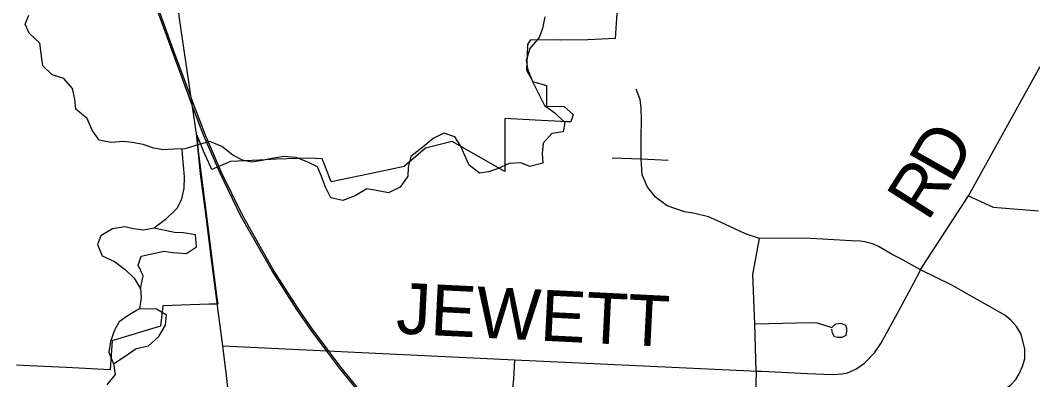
# Model space of a CAD drawing. Extents: x 114843 to 284848, y 317643 to 566895.
# Drawn here: x 184374 to 190327, y 453100 to 455216 of the extents above; entities that cross this region are included whole.
import ezdxf

# ---------------------------------------------------------------- set-up
doc = ezdxf.new("R2010")
doc.units = 0
for name, color, linetype in [('GM_X_Corporation', 7, 'Continuous'), ('GM_X_County_Road', 7, 'Continuous'), ('GM_X_Minor_Lake', 7, 'Continuous'), ('GM_X_Minor_River', 7, 'Continuous'), ('GM_X_Rail_Line', 7, 'Continuous'), ('GM_X_Township_Road', 7, 'Continuous'), ('GM_X_Township_Road_Text', 7, 'Continuous')]:
    doc.layers.add(name, color=color, linetype=linetype)

msp = doc.modelspace()

# ---------------------------------------------------------------- linework, layer by layer
at = {"layer": 'GM_X_Corporation'}
msp.add_lwpolyline([(187884.6, 455313.4), (187872.4, 455107.3), (187711.6, 455099.9), (187550.9, 455098.8), (187506.9, 455100.7), (187371.6, 455099.2), (187356.9, 455072.4), (187354.4, 455009.8), (187350.9, 454922.5), (187388.1, 454856), (187467.2, 454830.7), (187467.4, 454709.6), (187572.4, 454708.4), (187625.3, 454661.2), (187612, 454617.1), (187589, 454618.2), (187400.8, 454627.7), (187223, 454636.6), (187222.7, 454400.1), (187222.7, 454386.6), (187222.6, 454325.6), (186914, 454501.5), (186834.5, 454482.1), (186755.7, 454463), (186631.8, 454355.1), (186429.8, 454312.5), (186202, 454264.5), (186158.2, 454376), (186148.5, 454400.7), (186070.7, 454404.5), (186003.5, 454402.5), (185880.4, 454398.9), (185780.7, 454392.5), (185610.9, 454384.6), (185592.2, 454377), (185500.2, 454337.5), (185491.7, 454355.8), (185452.3, 454445.8), (185442.3, 454469.7), (185414.4, 454536.5), (185414.4, 454536.3), (185420.1, 454445), (185474.7, 454017.5), (185498.8, 453826.9), (185528.5, 453595.4), (185534.9, 453545.5), (185509.8, 453544.7), (185484.8, 453543.9), (185211.5, 453534.9), (185198.7, 453414.9), (184926, 453333.9), (184913.9, 453330.7), (184901.8, 453158.7), (184644.8, 453171.2), (184431.2, 453181.6), (184391.9, 453184.3), (184352.3, 453186.2)], dxfattribs=at)
at = {"layer": 'GM_X_County_Road'}
for points in [[(185416.2, 454491.1), (185411.9, 454533.3), (185310.6, 455225), (185236.2, 455901.2), (185193.7, 456197.6)], [(185464.4, 454075.9), (185434.1, 454312), (185416.2, 454491.1)], [(185538.1, 453506.2), (185534, 453537.3), (185496.4, 453823.7), (185472.3, 454014.3), (185464.4, 454075.9)], [(185832.6, 451187.4), (185765.7, 451699.1), (185742.9, 451881.2), (185704.3, 452196.1), (185697.2, 452265.3), (185605.1, 452962.1), (185586.1, 453124.8), (185565.1, 453299), (185538.1, 453506.2)]]:
    msp.add_lwpolyline(points, dxfattribs=at)
at = {"layer": 'GM_X_Minor_Lake'}
for points in [[(185162.3, 453992.1), (185098.5, 453979.6), (185040.5, 453987.3), (184988.4, 453998.9), (184916.6, 453988.4), (184847, 453947.9), (184827.4, 453895.7), (184855.9, 453829.8), (184928.1, 453796.2), (184990.4, 453748.5), (185044.7, 453698.8), (185081.2, 453634.9)], [(185081.2, 453634.9), (185096.6, 453711.2), (185068.1, 453775.1), (185085.7, 453827.3), (185137.5, 453839.7), (185219.4, 453856.2), (185271.4, 453848.5), (185351.3, 453843.1), (185411, 453881.5), (185404.4, 453953.6), (185332.4, 453965.2), (185280.4, 453966.8), (185162.3, 453992.1)], [(185076.1, 453516.7), (185008.4, 453478.2), (184954.8, 453441.7), (184927.2, 453391.5), (184903.7, 453325.2), (184894.2, 453263), (184922.7, 453193.1)], [(184922.7, 453193.1), (184990.3, 453239.6), (185055.9, 453284.1), (185127.7, 453300.6), (185189.2, 453355.2), (185228.7, 453421.5), (185234.2, 453479.7), (185176, 453515.3), (185076.1, 453516.7)]]:
    msp.add_lwpolyline(points, dxfattribs=at)
at = {"layer": 'GM_X_Minor_River'}
for points in [[(187458.8, 455235.3), (187445.3, 455167.1), (187425.8, 455114.9), (187370.3, 455048.4), (187348.9, 454978.2), (187357.3, 454924.1), (187387.8, 454850.2), (187422.3, 454780.3), (187456.8, 454714.4), (187517.1, 454670.7), (187575.5, 454613), (187565.9, 454558.8), (187500.1, 454548.4), (187448.5, 454492), (187443, 454431.8), (187445.5, 454373.7), (187369.7, 454355.2), (187317.6, 454376.9), (187247.6, 454372.4), (187179.9, 454341.9), (187126.1, 454323.6), (187074.2, 454315.2), (187013.9, 454362.9), (186985.5, 454422.8), (186965.1, 454474.8), (186928.7, 454528.6), (186864.6, 454550.2), (186800.9, 454519.8), (186741.3, 454469.3), (186669.8, 454414.7), (186654.3, 454350.5), (186652.7, 454298.4), (186607.3, 454234), (186539.6, 454199.5), (186477.5, 454211.1), (186411.5, 454222.7), (186343.9, 454182.2), (186270.2, 454155.7), (186200.1, 454171.2), (186169.6, 454233.1), (186143.1, 454301.1), (186120.8, 454353), (186060.6, 454382.7), (185996.4, 454408.3), (185924.4, 454413.8), (185852.6, 454401.3), (185796.7, 454391), (185732.9, 454380.5), (185680.8, 454392.2), (185624.6, 454421.9), (185558.3, 454473.5), (185488.1, 454501.1), (185420.3, 454482.6), (185342.6, 454458.1), (185276.7, 454457.6), (185212.7, 454453.2), (185158.7, 454462.9), (185096.6, 454484.5), (185032.6, 454496.1), (184980.6, 454501.7), (184908.7, 454495.3), (184838.6, 454510.8), (184796.2, 454568.6), (184767.7, 454636.6), (184701.3, 454692.2), (184694.9, 454750.3), (184680.4, 454814.3), (184630, 454872), (184561.9, 454893.6), (184507.5, 454947.4), (184497, 455019.4), (184488.5, 455081.5), (184426.1, 455139.1), (184403.7, 455193.1), (184425.3, 455245.3)], [(185324.6, 454457.9), (185326.8, 454427.9), (185331.4, 454359.8), (185337.9, 454293.8), (185336.4, 454225.6), (185320.9, 454157.4), (185295.3, 454107.2), (185227.9, 454042.6), (185162.3, 453992.1), (185098.5, 453979.6), (185040.5, 453987.3), (184988.4, 453998.9), (184916.6, 453988.4), (184847, 453947.9), (184827.4, 453895.7), (184855.9, 453829.8), (184928.1, 453796.2), (184990.4, 453748.5), (185044.7, 453698.8), (185081.2, 453634.9), (185085.5, 453584.9), (185076.1, 453516.7), (185008.4, 453478.2), (184954.8, 453441.7), (184927.2, 453391.5), (184903.7, 453325.2), (184894.2, 453263), (184922.7, 453193.1), (184931.2, 453131.1), (184883.7, 453070.6)]]:
    msp.add_lwpolyline(points, dxfattribs=at)
at = {"layer": 'GM_X_Rail_Line'}
for points in [[(188083.9, 451063.9), (187940.1, 451252.6), (187629.4, 451607.6), (186816.8, 452519), (186578.5, 452785.7), (186374.8, 453016.9), (186253.7, 453166.5), (186169.9, 453275.6), (186083.6, 453392.6), (185999.5, 453513.6), (185854.5, 453740.6), (185671.1, 454063), (185548.5, 454316.2), (185453.6, 454535), (185394.5, 454689), (185268.3, 455031), (185054.3, 455621.9)], [(188091.9, 451069.9), (187947.8, 451258.9), (187637, 451614.2), (186824.3, 452525.6), (186586, 452792.3), (186382.4, 453023.3), (186261.6, 453172.7), (186177.9, 453281.6), (186091.7, 453398.4), (186007.9, 453519.1), (185863.1, 453745.8), (185680, 454067.7), (185557.6, 454320.4), (185462.9, 454538.8), (185403.9, 454692.6), (185277.8, 455034.4), (185063.8, 455625.3)]]:
    msp.add_lwpolyline(points, dxfattribs=at)
at = {"layer": 'GM_X_Township_Road'}
for points in [[(185565.1, 453299), (187282.7, 453217.9), (188668, 453152.5), (188700.3, 453151.3), (188733.4, 453150.2), (189002.2, 453137.7), (189148.3, 453130.2), (189205.8, 453134), (189238.1, 453141.6), (189287, 453161.6), (189337.7, 453197.8), (189396.7, 453258), (189432.9, 453312.9), (189540.8, 453508.7), (189658.4, 453729.8), (189666.3, 453747.7), (189678.6, 453766.6), (189949.1, 454182.2), (190371.3, 454943.4)], [(189666.3, 453747.7), (189547.8, 453813.8), (189499.5, 453837.9), (189424.8, 453882), (189389.6, 453898.6), (189370.9, 453904.2), (189340.5, 453911.1), (189312, 453915.3), (189259.2, 453918.1), (188989, 453932.3), (188720.7, 453931.9), (188637.2, 453958.5), (188491.7, 454027.1), (188420.8, 454059), (188341, 454078.8), (188279.3, 454088.5), (188177.6, 454123.5), (188108.4, 454174), (188060.8, 454236.5), (188031.3, 454306), (188024.1, 454399.1), (188025, 454530.5), (188027.4, 454626.4), (188023.8, 454699.3), (188018.3, 454748.2), (187994.5, 454810.1)], [(187854, 454406.1), (188024.1, 454399.1), (188184, 454392.5)], [(189949.1, 454182.2), (190093.5, 454116.2), (190360, 454094.8)], [(188700.3, 453151.3), (188693.2, 453428.2), (188681.1, 453719.8), (188720.7, 453931.9)], [(189865.9, 453000.3), (190028.5, 453005.3), (190067.7, 453010.1), (190139.2, 453031), (190193.8, 453067.1), (190227.1, 453102.1), (190247.4, 453134.7), (190269.1, 453183.5), (190279.9, 453224.4), (190281.2, 453280.7), (190258.1, 453368), (190232.2, 453414.3), (190198.7, 453450.7), (190162.7, 453480.1), (189851.2, 453655.7), (189666.3, 453747.7)], [(188693.2, 453428.2), (189020.7, 453437.8), (189058.5, 453435.9), (189146.2, 453406.6), (189168.8, 453429.9), (189198, 453433.1), (189225.6, 453420.4), (189232.2, 453403.7), (189232.3, 453385.5), (189227.6, 453361.1), (189204.2, 453348.8), (189178.3, 453349.4), (189161.3, 453353.1), (189149, 453374.3), (189144.7, 453397.8)], [(187269.3, 453052.9), (187275.7, 453102.6), (187282.7, 453217.9)], [(188700.3, 453151.3), (188695.7, 452929.8), (188696, 452825.5)]]:
    msp.add_lwpolyline(points, dxfattribs=at)

# ---------------------------------------------------------------- texts
at = {"layer": 'GM_X_Township_Road_Text'}
for s, height, rotation, p in [('D', 300, 60.42624, (189848.4, 454247.1)), ('R', 300, 57.64777, (189708.5, 454025.5)), ('JEWETT', 300.01, 357.15318, (186580.4, 453372.9))]:
    msp.add_text(s, height=height, rotation=rotation, dxfattribs=at).set_placement(p)

doc.saveas('drawing.dxf')
